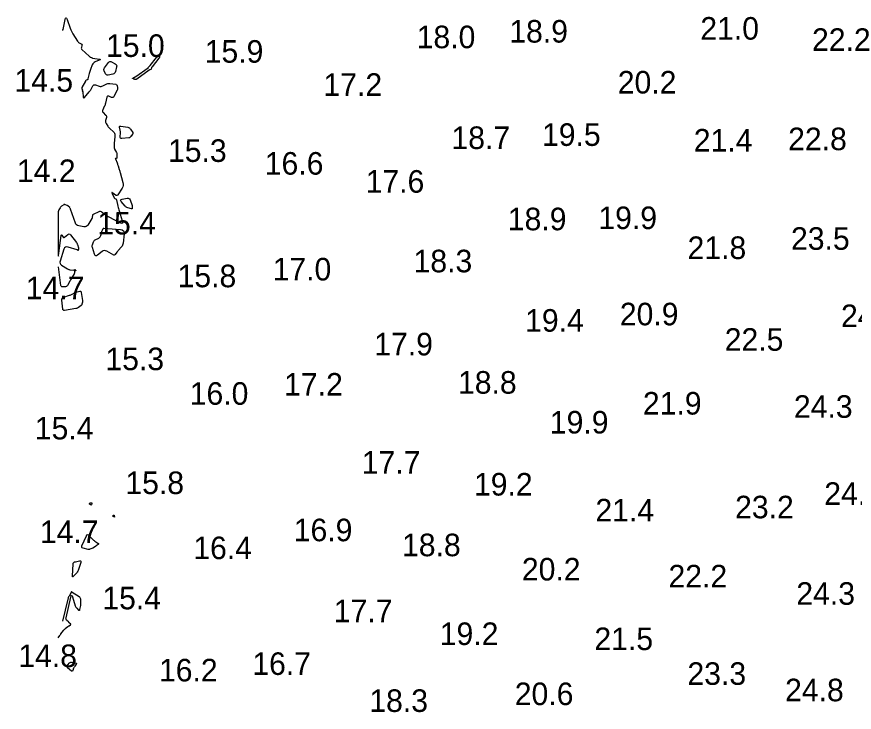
# Model space of a CAD drawing. Extents: x 3040093 to 3056816, y 408076 to 509144.
# Drawn here: x 3044719.1 to 3044904.8, y 434222.6 to 434376.8 of the extents above; entities that cross this region are included whole.
import ezdxf

# ---------------------------------------------------------------- set-up
doc = ezdxf.new("R2010")
doc.units = 0
doc.layers.add('V-CHAN-CONT-EL15', color=7, linetype='Continuous')
doc.layers.add('V-TOPO-SOUN-0810', color=7, linetype='Continuous')

msp = doc.modelspace()

# ---------------------------------------------------------------- linework, layer by layer
at = {"layer": 'V-CHAN-CONT-EL15'}
for points in [[(3044729.15, 434373.87), (3044729.33, 434373.88), (3044729.36, 434373.88), (3044729.38, 434373.89), (3044729.39, 434373.91), (3044729.4, 434373.94), (3044729.84, 434376.13), (3044729.92, 434376.41), (3044730.01, 434376.51), (3044730.12, 434376.42), (3044730.24, 434376.15), (3044730.92, 434374.22), (3044731.04, 434373.89), (3044731.19, 434373.56), (3044731.35, 434373.25), (3044731.53, 434372.94), (3044732.53, 434371.36), (3044732.6, 434371.25), (3044732.69, 434371.16), (3044732.79, 434371.08), (3044732.9, 434371.01), (3044733.39, 434370.76), (3044733.48, 434370.7), (3044733.54, 434370.61), (3044733.56, 434370.52), (3044733.54, 434370.4), (3044733.41, 434369.91), (3044733.39, 434369.79), (3044733.41, 434369.68), (3044733.45, 434369.58), (3044733.53, 434369.49), (3044735.15, 434367.99), (3044735.21, 434367.94), (3044735.27, 434367.89), (3044735.33, 434367.85), (3044735.39, 434367.82), (3044735.66, 434367.69), (3044735.73, 434367.66), (3044735.79, 434367.63), (3044735.86, 434367.61), (3044735.94, 434367.6), (3044737.35, 434367.39), (3044737.53, 434367.35), (3044737.6, 434367.29), (3044737.55, 434367.21), (3044737.38, 434367.13), (3044736.46, 434366.75), (3044736.25, 434366.63), (3044736.07, 434366.49), (3044735.93, 434366.31), (3044735.82, 434366.09), (3044735.4, 434365.04), (3044735.32, 434364.82), (3044735.25, 434364.61), (3044735.18, 434364.39), (3044735.13, 434364.17), (3044734.85, 434362.96), (3044734.83, 434362.9), (3044734.8, 434362.86), (3044734.76, 434362.81), (3044734.71, 434362.78), (3044734.48, 434362.68), (3044734.42, 434362.64), (3044734.37, 434362.61), (3044734.33, 434362.56), (3044734.3, 434362.51), (3044733.51, 434361.09), (3044733.48, 434361.03), (3044733.47, 434360.97), (3044733.47, 434360.9), (3044733.49, 434360.84), (3044733.64, 434360.48), (3044733.65, 434360.46), (3044733.65, 434360.44), (3044733.65, 434360.42), (3044733.65, 434360.41), (3044733.61, 434360.33), (3044733.61, 434360.31), (3044733.61, 434360.29), (3044733.61, 434360.28), (3044733.62, 434360.26), (3044733.68, 434360.21), (3044733.69, 434360.19), (3044733.7, 434360.17), (3044733.7, 434360.16), (3044733.71, 434360.14), (3044733.83, 434358.96), (3044733.87, 434358.8), (3044733.93, 434358.73), (3044734.02, 434358.76), (3044734.13, 434358.87), (3044735.13, 434360.1), (3044735.25, 434360.25), (3044735.36, 434360.41), (3044735.47, 434360.57), (3044735.57, 434360.74), (3044735.94, 434361.41), (3044736.05, 434361.55), (3044736.18, 434361.63), (3044736.33, 434361.66), (3044736.5, 434361.63), (3044737.37, 434361.36), (3044737.57, 434361.32), (3044737.77, 434361.32), (3044737.96, 434361.35), (3044738.15, 434361.43), (3044738.89, 434361.8), (3044739.08, 434361.88), (3044739.27, 434361.93), (3044739.47, 434361.95), (3044739.68, 434361.95), (3044741.02, 434361.79), (3044741.13, 434361.76), (3044741.23, 434361.71), (3044741.29, 434361.62), (3044741.33, 434361.5), (3044741.42, 434360.99), (3044741.44, 434360.86), (3044741.43, 434360.74), (3044741.4, 434360.61), (3044741.35, 434360.5), (3044740.59, 434359.05), (3044740.5, 434358.93), (3044740.39, 434358.86), (3044740.26, 434358.84), (3044740.11, 434358.88), (3044739.47, 434359.14), (3044739.32, 434359.18), (3044739.21, 434359.16), (3044739.12, 434359.08), (3044739.07, 434358.94), (3044738.76, 434357.57), (3044738.71, 434357.38), (3044738.65, 434357.2), (3044738.57, 434357.02), (3044738.49, 434356.84), (3044738.13, 434356.11), (3044738.07, 434355.95), (3044738.07, 434355.8), (3044738.12, 434355.65), (3044738.23, 434355.52), (3044738.79, 434354.97), (3044738.89, 434354.84), (3044738.95, 434354.7), (3044738.97, 434354.55), (3044738.95, 434354.39), (3044738.78, 434353.73), (3044738.76, 434353.57), (3044738.77, 434353.41), (3044738.81, 434353.26), (3044738.89, 434353.11), (3044739.28, 434352.5), (3044739.38, 434352.35), (3044739.49, 434352.21), (3044739.61, 434352.08), (3044739.74, 434351.96), (3044740.5, 434351.27), (3044740.65, 434351.11), (3044740.75, 434350.93), (3044740.8, 434350.72), (3044740.81, 434350.5), (3044740.72, 434349.07), (3044740.71, 434348.93), (3044740.7, 434348.79), (3044740.69, 434348.65), (3044740.69, 434348.51), (3044740.66, 434347.94), (3044740.66, 434347.8), (3044740.68, 434347.66), (3044740.72, 434347.53), (3044740.78, 434347.4), (3044741.18, 434346.64), (3044741.24, 434346.52), (3044741.27, 434346.4), (3044741.29, 434346.28), (3044741.29, 434346.15), (3044741.25, 434345.45), (3044741.25, 434345.41), (3044741.23, 434345.38), (3044741.2, 434345.36), (3044741.16, 434345.35), (3044740.99, 434345.33), (3044740.96, 434345.32), (3044740.93, 434345.3), (3044740.93, 434345.27), (3044740.94, 434345.23), (3044741.32, 434344.34), (3044741.39, 434344.18), (3044741.45, 434344.02), (3044741.51, 434343.85), (3044741.56, 434343.68), (3044741.8, 434342.93), (3044741.85, 434342.75), (3044741.91, 434342.56), (3044741.96, 434342.38), (3044742.01, 434342.2), (3044742.62, 434340.01), (3044742.68, 434339.67), (3044742.67, 434339.35), (3044742.59, 434339.04), (3044742.44, 434338.73), (3044741.52, 434337.29), (3044741.41, 434337.16), (3044741.28, 434337.1), (3044741.14, 434337.11), (3044740.99, 434337.2), (3044740.35, 434337.69), (3044740.22, 434337.77), (3044740.16, 434337.78), (3044740.16, 434337.72), (3044740.21, 434337.58), (3044740.68, 434336.64), (3044740.71, 434336.59), (3044740.74, 434336.55), (3044740.78, 434336.51), (3044740.83, 434336.48), (3044741.03, 434336.38), (3044741.08, 434336.35), (3044741.11, 434336.31), (3044741.14, 434336.27), (3044741.16, 434336.21), (3044741.5, 434334.75), (3044741.56, 434334.49), (3044741.63, 434334.23), (3044741.71, 434333.97), (3044741.79, 434333.72), (3044742.48, 434331.54), (3044742.56, 434331.17), (3044742.49, 434330.97), (3044742.28, 434330.94), (3044741.93, 434331.07), (3044739.53, 434332.3), (3044739.33, 434332.41), (3044739.13, 434332.53), (3044738.94, 434332.66), (3044738.76, 434332.81), (3044738.04, 434333.4), (3044737.85, 434333.51), (3044737.66, 434333.57), (3044737.46, 434333.57), (3044737.25, 434333.5), (3044736, 434332.92), (3044735.93, 434332.88), (3044735.88, 434332.83), (3044735.85, 434332.76), (3044735.84, 434332.68), (3044735.83, 434332.33), (3044735.82, 434332.24), (3044735.81, 434332.16), (3044735.78, 434332.08), (3044735.74, 434332.01), (3044734.85, 434330.59), (3044734.68, 434330.39), (3044734.48, 434330.25), (3044734.24, 434330.19), (3044733.97, 434330.2), (3044732.83, 434330.39), (3044732.56, 434330.47), (3044732.35, 434330.6), (3044732.18, 434330.79), (3044732.07, 434331.04), (3044731.02, 434334.11), (3044730.98, 434334.2), (3044730.94, 434334.29), (3044730.88, 434334.37), (3044730.82, 434334.44), (3044730.51, 434334.76), (3044730.45, 434334.82), (3044730.39, 434334.86), (3044730.32, 434334.9), (3044730.25, 434334.93), (3044729.86, 434335.08), (3044729.83, 434335.09), (3044729.8, 434335.1), (3044729.77, 434335.11), (3044729.74, 434335.11), (3044729.61, 434335.13), (3044729.58, 434335.14), (3044729.55, 434335.13), (3044729.52, 434335.12), (3044729.5, 434335.1), (3044729.02, 434334.75), (3044728.94, 434334.68), (3044728.86, 434334.6), (3044728.79, 434334.52), (3044728.73, 434334.43), (3044728.42, 434333.94), (3044728.36, 434333.82), (3044728.31, 434333.7), (3044728.29, 434333.58), (3044728.28, 434333.45), (3044728.27, 434324.37), (3044728.28, 434323.85), (3044728.31, 434323.67), (3044728.36, 434323.84), (3044728.43, 434324.36), (3044728.91, 434328.29), (3044728.93, 434328.38), (3044728.96, 434328.42), (3044729.01, 434328.4), (3044729.07, 434328.33), (3044729.34, 434327.92), (3044729.41, 434327.84), (3044729.49, 434327.8), (3044729.57, 434327.81), (3044729.66, 434327.87), (3044730.42, 434328.49), (3044730.57, 434328.59), (3044730.71, 434328.61), (3044730.85, 434328.56), (3044730.98, 434328.43), (3044732.3, 434326.69), (3044732.37, 434326.58), (3044732.44, 434326.47), (3044732.49, 434326.36), (3044732.54, 434326.24), (3044732.78, 434325.55), (3044732.79, 434325.53), (3044732.79, 434325.5), (3044732.79, 434325.48), (3044732.79, 434325.45), (3044732.75, 434325.36), (3044732.74, 434325.33), (3044732.74, 434325.3), (3044732.73, 434325.28), (3044732.73, 434325.25), (3044732.68, 434325), (3044732.67, 434324.98), (3044732.66, 434324.97), (3044732.65, 434324.97), (3044732.64, 434324.99), (3044732.58, 434325.05), (3044732.56, 434325.07), (3044732.54, 434325.08), (3044732.52, 434325.09), (3044732.5, 434325.1), (3044730.44, 434325.71), (3044730.12, 434325.76), (3044729.86, 434325.7), (3044729.65, 434325.52), (3044729.51, 434325.22), (3044728.68, 434322.61), (3044728.63, 434322.34), (3044728.67, 434322.09), (3044728.8, 434321.88), (3044729.01, 434321.7), (3044730.32, 434320.89), (3044730.45, 434320.82), (3044730.59, 434320.76), (3044730.73, 434320.72), (3044730.87, 434320.69), (3044731.7, 434320.58), (3044731.73, 434320.58), (3044731.76, 434320.58), (3044731.78, 434320.6), (3044731.81, 434320.62), (3044731.9, 434320.71), (3044731.92, 434320.73), (3044731.94, 434320.74), (3044731.96, 434320.73), (3044731.98, 434320.71), (3044732.13, 434320.54), (3044732.15, 434320.52), (3044732.15, 434320.49), (3044732.14, 434320.47), (3044732.11, 434320.45), (3044731.96, 434320.38), (3044731.93, 434320.36), (3044731.9, 434320.33), (3044731.89, 434320.3), (3044731.88, 434320.26), (3044731.85, 434319.92), (3044731.84, 434319.85), (3044731.82, 434319.78), (3044731.79, 434319.71), (3044731.76, 434319.65), (3044731.22, 434318.8), (3044731.11, 434318.63), (3044731.02, 434318.47), (3044730.92, 434318.3), (3044730.83, 434318.13), (3044730.33, 434317.22), (3044730.25, 434317.09), (3044730.14, 434317), (3044730.01, 434316.94), (3044729.86, 434316.92), (3044729.22, 434316.88), (3044729.08, 434316.89), (3044728.97, 434316.95), (3044728.89, 434317.04), (3044728.86, 434317.18), (3044728.31, 434321.31)], [(3044728.29, 434239.1), (3044728.64, 434239.64), (3044728.7, 434239.73), (3044728.76, 434239.82), (3044728.82, 434239.91), (3044728.88, 434239.99), (3044729.42, 434240.7), (3044729.51, 434240.82), (3044729.61, 434240.93), (3044729.72, 434241.03), (3044729.83, 434241.13), (3044730.42, 434241.59), (3044730.48, 434241.64), (3044730.55, 434241.69), (3044730.62, 434241.74), (3044730.68, 434241.78), (3044730.98, 434241.99), (3044731.02, 434242.03), (3044731.04, 434242.07), (3044731.03, 434242.11), (3044730.99, 434242.16), (3044730.79, 434242.35), (3044730.74, 434242.4), (3044730.69, 434242.45), (3044730.64, 434242.5), (3044730.59, 434242.55), (3044730.13, 434243.04), (3044730.06, 434243.14), (3044730.01, 434243.25), (3044729.99, 434243.37), (3044730.01, 434243.5), (3044731.04, 434248.14), (3044731.13, 434248.43), (3044731.23, 434248.52), (3044731.33, 434248.43), (3044731.44, 434248.15), (3044732.05, 434246.18), (3044732.1, 434246.04), (3044732.17, 434245.91), (3044732.26, 434245.79), (3044732.36, 434245.68), (3044732.8, 434245.26), (3044732.9, 434245.19), (3044732.98, 434245.18), (3044733.04, 434245.24), (3044733.08, 434245.35), (3044733.26, 434246.23), (3044733.29, 434246.41), (3044733.31, 434246.58), (3044733.32, 434246.76), (3044733.31, 434246.93), (3044733.26, 434247.64), (3044733.23, 434247.81), (3044733.17, 434247.95), (3044733.07, 434248.08), (3044732.93, 434248.18), (3044731.38, 434249.17), (3044731.36, 434249.18), (3044731.35, 434249.19), (3044731.33, 434249.2), (3044731.32, 434249.22), (3044731.26, 434249.27), (3044731.25, 434249.28), (3044731.24, 434249.28), (3044731.23, 434249.27), (3044731.22, 434249.26), (3044730.67, 434248.33), (3044730.58, 434248.16), (3044730.5, 434247.99), (3044730.44, 434247.82), (3044730.39, 434247.64), (3044729.19, 434242.75)]]:
    msp.add_lwpolyline(points, dxfattribs=at)
for points in [[(3044740.88, 434364.41), (3044740.75, 434364.24), (3044740.58, 434364.12), (3044740.37, 434364.05), (3044739.31, 434363.82), (3044739.14, 434363.81), (3044739, 434363.85), (3044738.88, 434363.94), (3044738.79, 434364.08), (3044738.48, 434364.76), (3044738.42, 434364.93), (3044738.42, 434365.09), (3044738.45, 434365.25), (3044738.54, 434365.4), (3044739.42, 434366.62), (3044739.56, 434366.77), (3044739.72, 434366.84), (3044739.9, 434366.85), (3044740.1, 434366.77), (3044740.92, 434366.32), (3044741.1, 434366.19), (3044741.2, 434366.03), (3044741.24, 434365.85), (3044741.22, 434365.63), (3044740.96, 434364.62)], [(3044749.04, 434365.61), (3044749.01, 434365.56), (3044748.98, 434365.5), (3044748.96, 434365.45), (3044748.86, 434365.13), (3044748.85, 434365.11), (3044748.84, 434365.1), (3044748.83, 434365.09), (3044748.82, 434365.09), (3044748.76, 434365.07), (3044748.74, 434365.06), (3044748.73, 434365.05), (3044748.71, 434365.05), (3044748.7, 434365.04), (3044748.55, 434364.97), (3044748.52, 434364.96), (3044748.5, 434364.94), (3044748.47, 434364.93), (3044748.44, 434364.91), (3044745.68, 434362.93), (3044745.63, 434362.9), (3044745.59, 434362.88), (3044745.53, 434362.87), (3044745.48, 434362.87), (3044745.26, 434362.88), (3044745.21, 434362.89), (3044745.15, 434362.9), (3044745.1, 434362.92), (3044745.05, 434362.94), (3044744.81, 434363.06), (3044744.77, 434363.09), (3044744.76, 434363.12), (3044744.77, 434363.15), (3044744.81, 434363.17), (3044745.17, 434363.35), (3044745.25, 434363.39), (3044745.33, 434363.43), (3044745.4, 434363.47), (3044745.47, 434363.52), (3044748.18, 434365.46), (3044748.22, 434365.5), (3044748.27, 434365.54), (3044748.31, 434365.58), (3044748.35, 434365.62), (3044748.51, 434365.8), (3044748.55, 434365.84), (3044748.59, 434365.89), (3044748.63, 434365.94), (3044748.67, 434365.98), (3044750.09, 434367.76), (3044750.12, 434367.79), (3044750.16, 434367.83), (3044750.19, 434367.86), (3044750.24, 434367.88), (3044750.44, 434368), (3044750.46, 434368.01), (3044750.49, 434368.02), (3044750.52, 434368.03), (3044750.55, 434368.03), (3044750.66, 434368.03), (3044750.68, 434368.03), (3044750.7, 434368.02), (3044750.71, 434368), (3044750.71, 434367.98), (3044750.71, 434367.76), (3044750.71, 434367.75), (3044750.7, 434367.73), (3044750.7, 434367.71), (3044750.69, 434367.7), (3044750.65, 434367.64), (3044750.64, 434367.62), (3044750.63, 434367.61), (3044750.62, 434367.6), (3044750.61, 434367.58), (3044749.08, 434365.66)], [(3044744.83, 434351.03), (3044744.84, 434350.93), (3044744.82, 434350.84), (3044744.77, 434350.75), (3044744.42, 434350.3), (3044744.39, 434350.26), (3044744.36, 434350.22), (3044744.32, 434350.18), (3044744.29, 434350.14), (3044744.14, 434349.98), (3044744.1, 434349.95), (3044744.06, 434349.92), (3044744.02, 434349.91), (3044743.96, 434349.9), (3044742.36, 434349.78), (3044742.19, 434349.8), (3044742.07, 434349.86), (3044742.01, 434349.98), (3044742, 434350.15), (3044742.05, 434351), (3044742.06, 434351.16), (3044742.05, 434351.32), (3044742.04, 434351.48), (3044742.01, 434351.64), (3044741.88, 434352.27), (3044741.87, 434352.41), (3044741.91, 434352.5), (3044742, 434352.54), (3044742.14, 434352.53), (3044743.71, 434352.25), (3044743.89, 434352.2), (3044744.04, 434352.12), (3044744.17, 434352.01), (3044744.29, 434351.87), (3044744.78, 434351.12)], [(3044744.67, 434334.21), (3044744.63, 434334.17), (3044744.58, 434334.16), (3044744.52, 434334.17), (3044743.67, 434334.43), (3044743.51, 434334.5), (3044743.36, 434334.58), (3044743.23, 434334.68), (3044743.11, 434334.8), (3044742.25, 434335.8), (3044742.13, 434335.98), (3044742.11, 434336.13), (3044742.21, 434336.24), (3044742.43, 434336.32), (3044743.54, 434336.54), (3044743.77, 434336.55), (3044743.95, 434336.5), (3044744.1, 434336.37), (3044744.2, 434336.17), (3044744.66, 434334.92), (3044744.68, 434334.84), (3044744.7, 434334.77), (3044744.7, 434334.69), (3044744.7, 434334.61), (3044744.68, 434334.28)], [(3044735.82, 434325.75), (3044735.81, 434325.9), (3044735.82, 434326.06), (3044735.86, 434326.21), (3044736.06, 434326.83), (3044736.13, 434326.98), (3044736.21, 434327.1), (3044736.32, 434327.21), (3044736.45, 434327.29), (3044737.24, 434327.7), (3044737.41, 434327.81), (3044737.54, 434327.94), (3044737.64, 434328.09), (3044737.71, 434328.27), (3044738.04, 434329.37), (3044738.06, 434329.43), (3044738.08, 434329.48), (3044738.1, 434329.53), (3044738.13, 434329.58), (3044738.24, 434329.79), (3044738.27, 434329.83), (3044738.31, 434329.86), (3044738.36, 434329.88), (3044738.41, 434329.88), (3044742.11, 434329.57), (3044742.47, 434329.49), (3044742.72, 434329.31), (3044742.86, 434329.03), (3044742.87, 434328.65), (3044742.64, 434326.55), (3044742.6, 434326.33), (3044742.53, 434326.13), (3044742.43, 434325.94), (3044742.3, 434325.76), (3044741.58, 434324.91), (3044741.51, 434324.83), (3044741.44, 434324.74), (3044741.36, 434324.65), (3044741.29, 434324.56), (3044740.89, 434324.08), (3044740.87, 434324.06), (3044740.85, 434324.04), (3044740.83, 434324.02), (3044740.8, 434324), (3044740.7, 434323.92), (3044740.68, 434323.91), (3044740.65, 434323.9), (3044740.62, 434323.91), (3044740.6, 434323.92), (3044739.03, 434324.79), (3044738.76, 434324.89), (3044738.5, 434324.92), (3044738.25, 434324.85), (3044738, 434324.7), (3044737, 434323.9), (3044736.78, 434323.76), (3044736.59, 434323.75), (3044736.44, 434323.86), (3044736.32, 434324.1), (3044735.86, 434325.59)], [(3044733.66, 434313.79), (3044733.67, 434313.68), (3044733.66, 434313.58), (3044733.64, 434313.48), (3044733.54, 434313.07), (3044733.51, 434312.97), (3044733.47, 434312.89), (3044733.4, 434312.81), (3044733.33, 434312.74), (3044732.76, 434312.32), (3044732.64, 434312.24), (3044732.5, 434312.17), (3044732.36, 434312.12), (3044732.21, 434312.08), (3044729.68, 434311.65), (3044729.64, 434311.64), (3044729.6, 434311.65), (3044729.56, 434311.66), (3044729.52, 434311.68), (3044729.36, 434311.77), (3044729.33, 434311.8), (3044729.3, 434311.83), (3044729.29, 434311.86), (3044729.28, 434311.91), (3044729.07, 434313.93), (3044729.08, 434314.17), (3044729.16, 434314.37), (3044729.31, 434314.52), (3044729.53, 434314.62), (3044730.77, 434315.01), (3044730.92, 434315.05), (3044731.06, 434315.11), (3044731.2, 434315.17), (3044731.34, 434315.25), (3044731.88, 434315.55), (3044732.02, 434315.62), (3044732.16, 434315.68), (3044732.3, 434315.73), (3044732.45, 434315.77), (3044733.05, 434315.9), (3044733.18, 434315.92), (3044733.29, 434315.88), (3044733.36, 434315.8), (3044733.39, 434315.67), (3044733.65, 434313.89)], [(3044735.42, 434269.03), (3044735.45, 434269.04), (3044735.49, 434269.04), (3044735.53, 434269.04), (3044735.68, 434268.99), (3044735.71, 434268.98), (3044735.73, 434268.96), (3044735.74, 434268.93), (3044735.74, 434268.89), (3044735.66, 434268.59), (3044735.64, 434268.54), (3044735.61, 434268.51), (3044735.57, 434268.51), (3044735.52, 434268.54), (3044735.22, 434268.74), (3044735.19, 434268.77), (3044735.18, 434268.8), (3044735.19, 434268.83), (3044735.21, 434268.86), (3044735.39, 434269.01)], [(3044740.58, 434265.91), (3044740.56, 434265.92), (3044740.54, 434265.94), (3044740.52, 434265.96), (3044740.41, 434266.08), (3044740.4, 434266.11), (3044740.39, 434266.13), (3044740.4, 434266.15), (3044740.41, 434266.17), (3044740.47, 434266.26), (3044740.48, 434266.28), (3044740.5, 434266.29), (3044740.52, 434266.29), (3044740.54, 434266.29), (3044740.63, 434266.28), (3044740.65, 434266.27), (3044740.66, 434266.26), (3044740.68, 434266.24), (3044740.68, 434266.22), (3044740.76, 434265.91), (3044740.77, 434265.89), (3044740.76, 434265.88), (3044740.75, 434265.87), (3044740.72, 434265.87), (3044740.61, 434265.9)], [(3044735.98, 434260.86), (3044736.11, 434260.74), (3044736.25, 434260.63), (3044736.4, 434260.53), (3044737.09, 434260.07), (3044737.17, 434260), (3044737.19, 434259.93), (3044737.17, 434259.86), (3044737.1, 434259.79), (3044736.68, 434259.47), (3044736.61, 434259.41), (3044736.53, 434259.36), (3044736.46, 434259.31), (3044736.38, 434259.26), (3044736.08, 434259.06), (3044736, 434259.01), (3044735.92, 434258.97), (3044735.84, 434258.93), (3044735.75, 434258.89), (3044735.3, 434258.71), (3044735.2, 434258.68), (3044735.09, 434258.66), (3044734.99, 434258.66), (3044734.88, 434258.68), (3044733.78, 434258.94), (3044733.6, 434259.01), (3044733.5, 434259.12), (3044733.48, 434259.27), (3044733.53, 434259.45), (3044734.54, 434261.72), (3044734.65, 434261.89), (3044734.78, 434261.97), (3044734.92, 434261.94), (3044735.08, 434261.81), (3044735.85, 434260.99)], [(3044732.59, 434253.86), (3044732.49, 434253.68), (3044732.37, 434253.51), (3044732.24, 434253.35), (3044731.66, 434252.74), (3044731.53, 434252.63), (3044731.45, 434252.61), (3044731.4, 434252.69), (3044731.4, 434252.85), (3044731.57, 434255.42), (3044731.62, 434255.63), (3044731.71, 434255.8), (3044731.87, 434255.91), (3044732.07, 434255.97), (3044733, 434256.14), (3044733.19, 434256.15), (3044733.31, 434256.09), (3044733.34, 434255.97), (3044733.3, 434255.78), (3044732.67, 434254.05)], [(3044732.25, 434233.45), (3044732.3, 434233.39), (3044732.3, 434233.32), (3044732.25, 434233.22), (3044731.93, 434232.8), (3044731.85, 434232.69), (3044731.79, 434232.58), (3044731.73, 434232.46), (3044731.68, 434232.34), (3044731.5, 434231.82), (3044731.44, 434231.72), (3044731.38, 434231.67), (3044731.29, 434231.68), (3044731.2, 434231.73), (3044730.34, 434232.43), (3044730.24, 434232.54), (3044730.19, 434232.66), (3044730.21, 434232.78), (3044730.28, 434232.92), (3044730.69, 434233.46), (3044730.8, 434233.58), (3044730.93, 434233.65), (3044731.07, 434233.68), (3044731.23, 434233.67), (3044732.14, 434233.49)]]:
    msp.add_lwpolyline(points, close=True, dxfattribs=at)

# ---------------------------------------------------------------- texts
at = {"layer": 'V-TOPO-SOUN-0810'}
for s, p in [('18.9 ', (3044828.3, 434371.03)), ('21.0 ', (3044870.66, 434371.68)), ('18.0 ', (3044807.76, 434369.78)), ('22.2 ', (3044895.43, 434369.19)), ('15.0 ', (3044738.87, 434367.85)), ('15.9 ', (3044760.75, 434366.57)), ('14.5 ', (3044718.56, 434360.14)), ('20.2 ', (3044852.35, 434359.74)), ('17.2 ', (3044787.09, 434359.22)), ('18.7 ', (3044815.47, 434347.44)), ('19.5 ', (3044835.55, 434348.13)), ('21.4 ', (3044869.21, 434346.88)), ('22.8 ', (3044890.14, 434347.18)), ('15.3 ', (3044752.61, 434344.58)), ('16.6 ', (3044774.07, 434341.76)), ('14.2 ', (3044719.11, 434340.12)), ('17.6 ', (3044796.44, 434337.76)), ('15.4 ', (3044736.93, 434328.51)), ('18.9 ', (3044827.97, 434329.43)), ('19.9 ', (3044848.05, 434329.69)), ('23.5 ', (3044890.77, 434325.1)), ('21.8 ', (3044867.83, 434323.06)), ('18.3 ', (3044807.07, 434320.11)), ('17.0 ', (3044775.81, 434318.31)), ('15.8 ', (3044754.74, 434316.8)), ('14.7 ', (3044721.08, 434314.14)), ('20.9 ', (3044852.81, 434308.36)), ('24.8 ', (3044901.86, 434307.97)), ('19.4 ', (3044831.81, 434306.95)), ('22.5 ', (3044876.07, 434302.72)), ('17.9 ', (3044798.35, 434301.7)), ('15.3 ', (3044738.73, 434298.42)), ('17.2 ', (3044778.37, 434292.78)), ('18.8 ', (3044816.92, 434293.21)), ('16.0 ', (3044757.43, 434290.75)), ('21.9 ', (3044857.93, 434288.58)), ('24.3 ', (3044891.42, 434287.86)), ('19.9 ', (3044837.29, 434284.38)), ('15.4 ', (3044723.08, 434283.07)), ('17.7 ', (3044795.59, 434275.49)), ('15.8 ', (3044743.16, 434270.96)), ('19.2 ', (3044820.46, 434270.63)), ('24.7 ', (3044898.15, 434268.57)), ('21.4 ', (3044847.4, 434264.89)), ('23.2 ', (3044878.37, 434265.58)), ('14.7 ', (3044724.2, 434260.1)), ('16.9 ', (3044780.5, 434260.5)), ('16.4 ', (3044758.22, 434256.53)), ('18.8 ', (3044804.51, 434257.18)), ('20.2 ', (3044831.09, 434251.8)), ('22.2 ', (3044863.6, 434250.26)), ('24.3 ', (3044891.95, 434246.42)), ('15.4 ', (3044738.05, 434245.41)), ('17.7 ', (3044789.39, 434242.55)), ('19.2 ', (3044812.88, 434237.5)), ('21.5 ', (3044847.17, 434236.38)), ('14.8 ', (3044719.41, 434232.61)), ('16.7 ', (3044771.31, 434230.87)), ('16.2 ', (3044750.61, 434229.43)), ('23.3 ', (3044867.8, 434228.67)), ('20.6 ', (3044829.51, 434224.18)), ('24.8 ', (3044889.46, 434225.03)), ('18.3 ', (3044797.26, 434222.67))]:
    msp.add_text(s, height=5, dxfattribs=at).set_placement(p)

doc.saveas('drawing.dxf')
